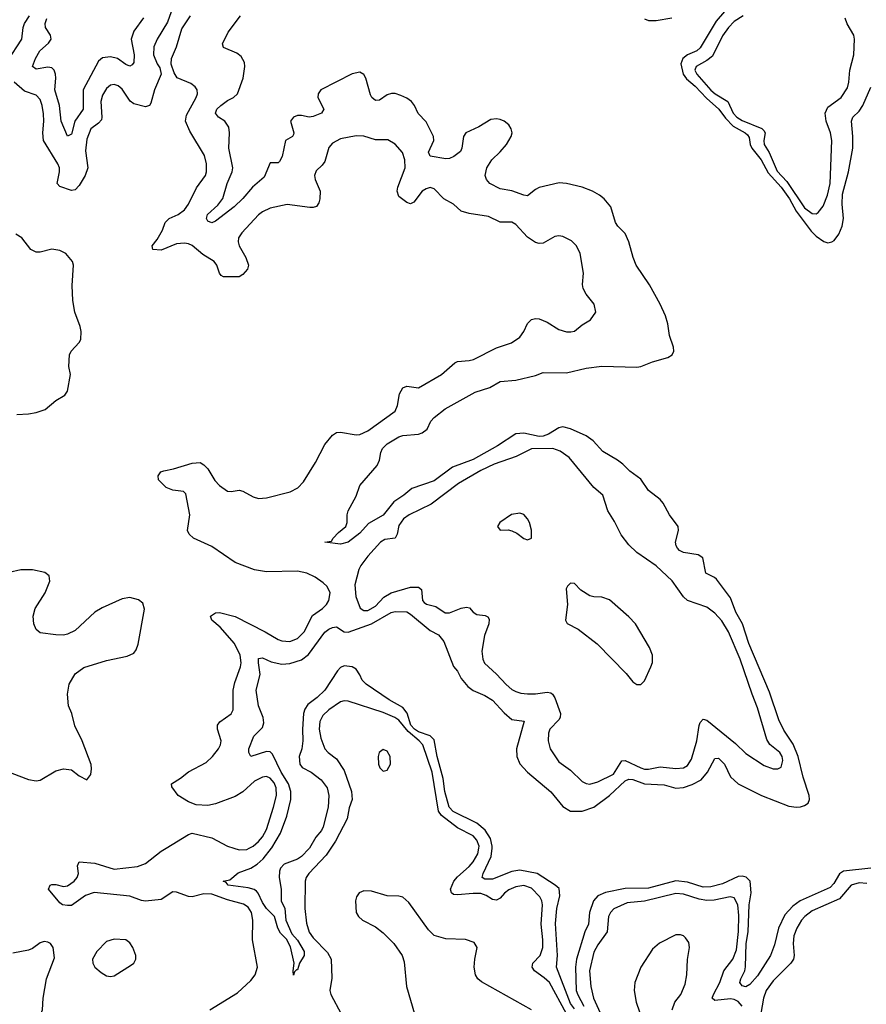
# Model space of a CAD drawing. Header units: inches. Extents: x 2001573 to 2220545, y 644482 to 846830.
# Tile 541 of 656: x 2094245 to 2098587, y 819199 to 824250. Entities that reach past the tile are written whole.
import ezdxf

# ---------------------------------------------------------------- set-up
doc = ezdxf.new("R2010")
doc.units = ezdxf.units.IN
doc.header["$MEASUREMENT"] = 0
doc.layers.add('C0891', color=7, linetype='Continuous')
doc.layers.add('C0892', color=7, linetype='Continuous')

msp = doc.modelspace()

# ---------------------------------------------------------------- linework, layer by layer
at = {"layer": 'C0891', "color": 5}
for points, elevation in [([(2095219.4, 819170), (2095361.7, 819258.3), (2095430, 819320.4), (2095452.2, 819350), (2095464.6, 819390), (2095439.3, 819530), (2095440.1, 819630), (2095433.1, 819670), (2095416.5, 819696.5), (2095392.3, 819712.3), (2095310, 819734.5), (2095230, 819764), (2095190, 819765.4), (2095130, 819751), (2095110, 819751.4), (2095050, 819774), (2095030, 819776), (2094970, 819736.2), (2094890, 819728.7), (2094870, 819731.4), (2094810, 819754.4), (2094627.5, 819772.5), (2094583.3, 819756.7), (2094510, 819706.1), (2094490, 819704.9), (2094464.7, 819710), (2094450, 819719.8), (2094392.7, 819790), (2094401.2, 819810), (2094410, 819813.4), (2094430, 819814), (2094470, 819802.7), (2094490, 819806.5), (2094524, 819830), (2094540.5, 819850), (2094546.6, 819870), (2094541.6, 819910), (2094549.7, 819930.3), (2094630, 819922.6), (2094730, 819892.6), (2094850, 819905.1), (2094890, 819920.8), (2094970, 819984.3), (2094995.5, 820000)], 280), ([(2095731.5, 820000), (2095730, 819997.4), (2095690, 819957.4), (2095670, 819943.5), (2095601.7, 819918.3), (2095582.7, 819897.3), (2095577.4, 819882.6), (2095575.8, 819850), (2095586.8, 819790), (2095585.7, 819730), (2095604.7, 819690), (2095610.2, 819630), (2095640.1, 819560.1), (2095670, 819527.6), (2095704.7, 819470), (2095704.2, 819450), (2095679.3, 819410), (2095670, 819375.3), (2095664.7, 819375.3), (2095655.3, 819364.7), (2095650, 819349.2), (2095647, 819370), (2095653.2, 819410), (2095633.8, 819493.8), (2095613.1, 819533.1), (2095583.4, 819563.4), (2095568.9, 819588.9), (2095551.3, 819650), (2095510, 819689.8), (2095490, 819721), (2095468.7, 819768.7), (2095460.1, 819780.1), (2095447.1, 819787.2), (2095416.8, 819796.8), (2095314, 819810), (2095304.1, 819824.1), (2095289.2, 819830), (2095322, 819838), (2095366.1, 819873.9), (2095430, 819897.8), (2095462.6, 819917.4), (2095494.1, 819945.9), (2095535.9, 820000)], 260), ([(2095343.7, 820000), (2095370, 819991.6), (2095410, 819993.7), (2095422.6, 820000)], 280), ([(2095840.9, 820000), (2095816.7, 819963.3), (2095727.8, 819870), (2095714.7, 819850), (2095709.6, 819830), (2095706.9, 819690), (2095715.4, 819615.4), (2095730, 819569.2), (2095750, 819539.1), (2095824, 819464), (2095843, 819430), (2095846.4, 819333.6), (2095836.5, 819270), (2095840.3, 819250), (2095894, 819150)], 280), ([(2097049.7, 819149.7), (2096962, 819310), (2096935.2, 819335.2), (2096885.5, 819370), (2096872.7, 819390), (2096877.3, 819410), (2096914.2, 819450), (2096928, 819490), (2096928.5, 819530), (2096920.4, 819610), (2096926.1, 819710), (2096922.6, 819730), (2096912.5, 819750), (2096870, 819794.3), (2096830, 819808.2), (2096790, 819802), (2096753.6, 819786.4), (2096730.8, 819769.2), (2096710, 819744.1), (2096690, 819732.4), (2096670, 819736.9), (2096637.4, 819757.4), (2096610, 819767), (2096570, 819767.7), (2096490, 819759.6), (2096470, 819761.7), (2096459.3, 819770), (2096454.2, 819790), (2096470.9, 819830), (2096490, 819853.5), (2096550, 819905.8), (2096570.8, 819930), (2096595.4, 819970), (2096599.5, 820000)], 280), ([(2097090, 819174.9), (2097070, 819203.4), (2096998.7, 819390), (2097004, 819450), (2096993.5, 819613.5), (2097000.6, 819690), (2097015.2, 819755.2), (2097012.1, 819792.1), (2096992.2, 819810), (2096898.5, 819870), (2096810, 819886.9), (2096770, 819880.6), (2096670, 819841), (2096630, 819841), (2096617.6, 819850), (2096621.7, 819870), (2096662.4, 819957.6), (2096667.7, 820000)], 260), ([(2098610, 819897.6), (2098470, 819882.5), (2098450, 819868), (2098421, 819819), (2098402.2, 819797.8), (2098247.9, 819730), (2098210, 819702.5), (2098170, 819658.6), (2098137.1, 819590), (2098116.4, 819503.6), (2098096.6, 819450), (2098030, 819344.3), (2097990, 819301.2), (2097970, 819288.4), (2097950, 819293.3), (2097938.2, 819310), (2097943.2, 819330), (2097964.2, 819370), (2097968.3, 819391.7), (2097971, 819510), (2097981.4, 819570), (2097987.3, 819710), (2097996.6, 819770), (2097991.4, 819830), (2097971.8, 819851.8), (2097950, 819857), (2097930, 819855.3), (2097850, 819816.8), (2097790, 819801), (2097750, 819800.3), (2097670, 819824.9), (2097610, 819831.5), (2097470, 819794.9), (2097350, 819792.6), (2097250, 819771.9), (2097210, 819755), (2097187.2, 819730), (2097166.9, 819670), (2097162.2, 819610), (2097142.9, 819570), (2097101.2, 819430), (2097095.8, 819390), (2097099.9, 819270), (2097107.1, 819247.1), (2097138.1, 819190)], 260), ([(2098590, 819818.4), (2098550, 819822.2), (2098510.2, 819810), (2098450, 819740.1), (2098310, 819678.3), (2098271.6, 819650), (2098254.6, 819630), (2098230.8, 819590), (2098215.4, 819550), (2098211.6, 819510), (2098217.5, 819450), (2098213.4, 819430), (2098199.8, 819410), (2098110, 819318.5), (2098073.3, 819270), (2098060.1, 819230), (2098037.1, 819102.9)], 280), ([(2096870, 819170.5), (2096613.8, 819313.8), (2096595, 819330), (2096583.2, 819350), (2096576.5, 819390), (2096579.1, 819430), (2096591.3, 819490), (2096575.3, 819515.3), (2096530.8, 819530.8), (2096430, 819535), (2096371.1, 819551.1), (2096341.2, 819581.2), (2096241.3, 819721.3), (2096210, 819747.8), (2096190, 819754), (2096130, 819755.4), (2096050, 819779.1), (2096010, 819780.5), (2095986.4, 819770), (2095972.2, 819750), (2095967.8, 819730), (2095970.3, 819670), (2095982, 819650), (2096003, 819630), (2096070, 819597), (2096110, 819565.7), (2096163.1, 819510), (2096206.5, 819450), (2096217.4, 819417.4), (2096228.6, 819290), (2096270.2, 819150)], 320), ([(2097949.9, 819190), (2097930, 819213.8), (2097910, 819224.3), (2097890, 819226.9), (2097810, 819218.9), (2097797.2, 819230), (2097803.2, 819250), (2097836.1, 819310), (2097857.3, 819370), (2097902.9, 819430), (2097920.9, 819479.1), (2097932.5, 819572.5), (2097933.7, 819653.7), (2097928.9, 819708.9), (2097910, 819744.5), (2097889.8, 819749.8), (2097806.4, 819733.6), (2097770, 819731), (2097730, 819739), (2097650, 819764.5), (2097610, 819767), (2097450, 819728.8), (2097360.9, 819719.1), (2097291.7, 819688.2), (2097274.6, 819670), (2097265.8, 819650), (2097258.4, 819570), (2097210, 819504.6), (2097190, 819466.2), (2097167.6, 819370), (2097175, 819290), (2097187.8, 819230), (2097230, 819136.8)], 280), ([(2097590.9, 819170), (2097605, 819210), (2097635.9, 819250), (2097657.6, 819302.4), (2097666.7, 819350), (2097670.5, 819429.5), (2097680.3, 819490), (2097676.5, 819516.5), (2097660.6, 819540.6), (2097650, 819549.8), (2097634.6, 819554.6), (2097610, 819555), (2097527.1, 819512.9), (2097490, 819481.7), (2097431.3, 819390), (2097400.2, 819310), (2097396.8, 819270), (2097407.1, 819210), (2097461.4, 819050)], 320), ([(2094167.1, 818952.9), (2094261.6, 819030), (2094353, 819150), (2094361.3, 819170), (2094365.1, 819230), (2094382.6, 819330), (2094423.1, 819436.9), (2094417.2, 819490), (2094403.5, 819510), (2094390, 819518.4), (2094370, 819520.7), (2094350, 819514.6), (2094310, 819485.3), (2094290, 819477.2), (2094210, 819460.9)], 320)]:
    msp.add_lwpolyline(points, dxfattribs=dict(at, elevation=elevation))
at = {"layer": 'C0891', "color": 5, "elevation": 320}
msp.add_lwpolyline([(2094730, 819533.1), (2094690, 819521.1), (2094640.5, 819470), (2094619.1, 819430), (2094620.7, 819410), (2094630.7, 819390), (2094662.5, 819362.5), (2094690, 819344.9), (2094710, 819341.3), (2094730, 819345.3), (2094818.6, 819401.4), (2094829.6, 819410.4), (2094840.9, 819430), (2094840.7, 819450), (2094826, 819490), (2094810, 819513.6), (2094789.7, 819529.7)], close=True, dxfattribs=at)
at = {"layer": 'C0892', "color": 5}
for points, elevation in [([(2097892.3, 824330), (2097817.9, 824242), (2097735.4, 824104.6), (2097717.6, 824090), (2097670, 824068.6), (2097645.7, 824050), (2097635.9, 824024.1), (2097647.2, 823970), (2097665.7, 823945.7), (2097710, 823909.2), (2097766.8, 823846.8), (2097830.6, 823790.6), (2097864.5, 823744.5), (2097904, 823704), (2097965.7, 823670), (2097978.3, 823658.3), (2097985.9, 823645.9), (2097991.7, 823610), (2098000.8, 823590), (2098048.6, 823530), (2098083.9, 823463.9), (2098150.2, 823390.2), (2098192.8, 823330), (2098228, 823268), (2098305.2, 823165.2), (2098330, 823139.2), (2098370, 823112), (2098390, 823104.8), (2098410, 823109.4), (2098422.2, 823117.8), (2098447.2, 823150), (2098464.3, 823190), (2098471.1, 823230), (2098463.5, 823303.5), (2098465.8, 823354.2), (2098496.3, 823470), (2098518.4, 823590), (2098518.8, 823650), (2098511.3, 823730), (2098518.7, 823750), (2098550, 823780.9), (2098570, 823809.5), (2098610, 823902.8)], 260), ([(2094182.4, 824037.6), (2094256.5, 824150), (2094262.5, 824210), (2094269.3, 824230), (2094295.4, 824270)], 280), ([(2095021.2, 824290), (2095002.8, 824237.2), (2094949.4, 824150), (2094932.8, 824110), (2094931.3, 824070), (2094950, 824023), (2094963.6, 824003.6), (2094970.7, 823970), (2094936.5, 823890), (2094918.3, 823821.6), (2094910, 823809.8), (2094890, 823803.2), (2094830, 823818), (2094811.5, 823831.5), (2094770, 823893.2), (2094750, 823909.8), (2094730, 823917.1), (2094710, 823913.6), (2094690, 823896.8), (2094670, 823863), (2094660.7, 823830), (2094666.8, 823750), (2094663.7, 823736.3), (2094650, 823718.3), (2094609.7, 823690.3), (2094590, 823636.9), (2094583.1, 823576.9), (2094594.5, 823490), (2094581.1, 823450), (2094550, 823398.6), (2094530, 823376.8), (2094510, 823373.2), (2094450, 823393.8), (2094438, 823410), (2094449.9, 823470), (2094449.3, 823490), (2094441.1, 823510), (2094367.5, 823630), (2094362.9, 823670), (2094368.3, 823730), (2094366.3, 823766.3), (2094360.1, 823810), (2094350, 823840.4), (2094330, 823862.6), (2094270, 823883.8), (2094217, 823930)], 280), ([(2094880.8, 824259.2), (2094830.8, 824190), (2094816.4, 824150), (2094832.6, 824070), (2094830, 824029.5), (2094822.4, 824017.6), (2094810, 824011.7), (2094790, 824020.2), (2094746.8, 824050), (2094710, 824059.5), (2094670, 824054.8), (2094650, 824037.3), (2094569.7, 823890), (2094570.1, 823790), (2094527.3, 823730), (2094510, 823662.6), (2094490, 823652.3), (2094456.9, 823730), (2094449.4, 823810), (2094425.6, 823890), (2094429.9, 823950), (2094429, 823970), (2094421.9, 823990), (2094410, 824001.9), (2094390, 824006.6), (2094330, 823995.3), (2094310.9, 824010), (2094325.3, 824050), (2094347.7, 824090), (2094392.1, 824130), (2094406.8, 824150), (2094403.4, 824170), (2094376.9, 824210), (2094376.1, 824230), (2094384, 824256)], 260), ([(2095422.6, 820000), (2095442.7, 820010), (2095470, 820033.4), (2095490, 820057.9), (2095510, 820095), (2095547.6, 820210), (2095561.6, 820270), (2095560.9, 820310), (2095550, 820335.8), (2095530, 820359.5), (2095510, 820367.9), (2095490, 820364.9), (2095450, 820343.6), (2095390, 820289.4), (2095350, 820264.3), (2095250, 820227.2), (2095210, 820218.3), (2095150, 820222.4), (2095110, 820237.3), (2095057.7, 820270), (2095026, 820314), (2095024, 820330), (2095070, 820359), (2095110, 820391.2), (2095200.8, 820439.2), (2095234.4, 820470), (2095264.3, 820510), (2095274.9, 820530), (2095278, 820550), (2095258.7, 820610), (2095258.9, 820630), (2095272.3, 820647.7), (2095330, 820688.3), (2095340.6, 820710), (2095340.2, 820810), (2095348.9, 820850), (2095378, 820930), (2095380.7, 820950), (2095375.2, 820990), (2095346.7, 821050), (2095272.9, 821132.9), (2095231, 821170), (2095224.4, 821190), (2095250, 821206.9), (2095270, 821209.3), (2095350, 821187.4), (2095504.7, 821110), (2095570, 821070.2), (2095590, 821063.5), (2095630, 821059.8), (2095670, 821075.4), (2095704.6, 821110), (2095746.1, 821193.9), (2095798.2, 821230), (2095817.8, 821250), (2095830.6, 821270), (2095837.1, 821310), (2095821.7, 821341.7), (2095801.1, 821361), (2095761.1, 821390), (2095718, 821410), (2095670, 821421), (2095510, 821417.4), (2095450, 821428.4), (2095350, 821464.5), (2095230, 821547.2), (2095136.2, 821590), (2095113.6, 821610), (2095106.3, 821630), (2095118.4, 821710), (2095097.7, 821817.7), (2095085.2, 821830), (2095030, 821836.8), (2094996.3, 821850), (2094956.2, 821890), (2094954.5, 821910), (2094969.3, 821930), (2094984.1, 821935.9), (2095034.6, 821945.4), (2095130, 821975.3), (2095170, 821977.6), (2095190, 821966.5), (2095210, 821945.5), (2095246.6, 821886.6), (2095270, 821859.5), (2095310, 821831.8), (2095330, 821830.3), (2095370, 821837), (2095390, 821831.8), (2095441.9, 821801.9), (2095470, 821794.3), (2095510, 821797.3), (2095632.5, 821827.5), (2095671.8, 821848.2), (2095701.2, 821878.8), (2095762.4, 821977.6), (2095809.9, 822070), (2095850, 822117.6), (2095870, 822132), (2095890, 822133.8), (2095970, 822120.1), (2095990, 822122.3), (2096030, 822141.1), (2096170, 822241.7), (2096182.2, 822270), (2096192.7, 822330), (2096210, 822361.1), (2096230, 822370.2), (2096290, 822360.7), (2096408.2, 822430), (2096477.6, 822490), (2096490, 822495.6), (2096550, 822500.6), (2096573.3, 822506.7), (2096690, 822565.8), (2096768.1, 822591.9), (2096810, 822621.1), (2096830.9, 822650), (2096850, 822690.4), (2096870, 822711.6), (2096890, 822717.7), (2096910, 822715.6), (2096950, 822698.3), (2097010, 822660.2), (2097050, 822649), (2097071, 822649), (2097090, 822652.4), (2097130, 822683.8), (2097173.2, 822710), (2097199.3, 822750), (2097192, 822790), (2097150, 822841.2), (2097135.1, 822870), (2097132, 822892), (2097136.4, 822950), (2097120.3, 823050), (2097101.1, 823090), (2097075.7, 823115.7), (2097030, 823137.4), (2097010, 823140.5), (2096990, 823137.4), (2096930, 823103.5), (2096910, 823101), (2096890, 823106.2), (2096850, 823133.3), (2096790, 823198.5), (2096770, 823211.9), (2096710, 823210.9), (2096650, 823240.3), (2096550, 823255.5), (2096510, 823267.4), (2096470, 823302.6), (2096419.6, 823330), (2096370, 823382.6), (2096350, 823388.5), (2096330, 823382.8), (2096310, 823369.8), (2096266, 823314), (2096250, 823305.3), (2096230, 823311.9), (2096190, 823342.3), (2096181, 823370), (2096184.4, 823390), (2096221.4, 823490), (2096220.6, 823530), (2096207.6, 823567.6), (2096170.6, 823610.6), (2096133.9, 823633.9), (2096070, 823634), (2096010, 823652.6), (2095970, 823653.3), (2095890, 823638.4), (2095850, 823616.4), (2095830, 823593.6), (2095810, 823522), (2095796.8, 823503.2), (2095765.6, 823474.4), (2095757.8, 823450), (2095761.3, 823430), (2095785.6, 823370), (2095784.2, 823330), (2095779.1, 823310), (2095768, 823292), (2095750, 823285.8), (2095733.2, 823286.8), (2095617.5, 823302.5), (2095530, 823282.4), (2095490, 823263.8), (2095470, 823248.9), (2095383.7, 823156.3), (2095367.7, 823130), (2095365.3, 823110), (2095370, 823089.1), (2095405.5, 823030), (2095418.4, 822990), (2095413.4, 822970), (2095390, 822943.4), (2095370, 822930.6), (2095290.8, 822930.8), (2095277.8, 822937.8), (2095269.1, 822949.1), (2095256.5, 822990), (2095242.2, 823010), (2095185, 823045), (2095130, 823090.7), (2095110, 823099.4), (2095090, 823103.4), (2095050, 823100.2), (2094970, 823067.8), (2094928, 823070), (2094924.5, 823090), (2094950, 823122.2), (2094977.7, 823170), (2094991.6, 823210), (2095010.9, 823229.1), (2095057.6, 823250), (2095090, 823274.7), (2095110, 823303.1), (2095152.6, 823387.4), (2095198, 823450), (2095203.9, 823470), (2095203.1, 823510), (2095193.4, 823553.4), (2095117.4, 823677.4), (2095094.7, 823730), (2095100.2, 823759.8), (2095150.8, 823850), (2095156.4, 823870), (2095154.7, 823890), (2095145.4, 823905.4), (2095122.5, 823922.5), (2095052.3, 823952.3), (2095037, 823977), (2095021.6, 824021.6), (2095023.6, 824050), (2095048.8, 824111.2), (2095077.4, 824202.6), (2095121.5, 824270)], 280), ([(2095535.9, 820000), (2095537.7, 820002.3), (2095583.4, 820076.6), (2095615.5, 820164.5), (2095636.5, 820250), (2095636.3, 820290), (2095623.1, 820330), (2095585.3, 820390), (2095541.9, 820481.9), (2095530, 820493.3), (2095510, 820495.7), (2095430, 820469.8), (2095419.7, 820490), (2095420.7, 820510), (2095445.4, 820574.6), (2095490, 820618.9), (2095497.5, 820642.5), (2095493.1, 820670), (2095470.6, 820730), (2095458.7, 820810), (2095479, 820890), (2095469.3, 820950), (2095470, 820973.4), (2095490, 820976.1), (2095535.2, 820955.2), (2095590, 820944), (2095630, 820946.6), (2095690, 820965.4), (2095726.1, 820993.9), (2095810, 821107.4), (2095830, 821123.7), (2095850, 821132.5), (2095870, 821135.3), (2095909.7, 821109.7), (2095930, 821108), (2096050.1, 821149.9), (2096150, 821209.3), (2096170, 821214.3), (2096230, 821211.6), (2096250, 821200.3), (2096350, 821116.3), (2096393.9, 821093.9), (2096420.7, 821060.7), (2096470, 820931.6), (2096490, 820907.4), (2096510.1, 820870), (2096543.3, 820830), (2096570, 820808), (2096630, 820783.4), (2096670, 820758.2), (2096730, 820693.4), (2096770, 820660.4), (2096832.1, 820652.1), (2096792.6, 820510), (2096794.5, 820470), (2096810, 820432.6), (2096850, 820389.2), (2096968.8, 820288.8), (2097030, 820212.9), (2097070, 820189.4), (2097130, 820189.5), (2097190, 820210.1), (2097270, 820270.1), (2097350, 820344.5), (2097370, 820354.1), (2097390, 820351.9), (2097450, 820330.1), (2097550, 820325.3), (2097610, 820307.7), (2097650, 820311.6), (2097694, 820326), (2097740.2, 820350), (2097772.5, 820390), (2097810, 820459), (2097830, 820461.6), (2097860.1, 820430), (2097890, 820365.2), (2097930, 820329.2), (2098050.1, 820270.1), (2098190, 820215.6), (2098230, 820210.2), (2098250, 820212.1), (2098270, 820218.4), (2098289, 820231), (2098296.2, 820250), (2098293.6, 820270), (2098263.6, 820363.6), (2098237.2, 820470), (2098213, 820533), (2098164.3, 820604.3), (2098138.2, 820658.2), (2098090, 820800.7), (2097984.3, 821050), (2097951.6, 821150), (2097918.4, 821210), (2097890, 821283.7), (2097819.5, 821379.5), (2097809, 821389), (2097764.4, 821410), (2097748, 821490), (2097724.5, 821504.5), (2097650, 821516), (2097630, 821526.9), (2097619.6, 821539.6), (2097612.4, 821550), (2097608.7, 821570), (2097624.4, 821630), (2097622.2, 821650), (2097577.7, 821710), (2097545.1, 821770), (2097530, 821787.8), (2097470, 821834.3), (2097430, 821892.1), (2097374.1, 821934.1), (2097338.4, 821970), (2097311.5, 821990), (2097235.4, 822035.4), (2097185.9, 822090), (2097150, 822115.1), (2097070, 822150.7), (2097030, 822161.8), (2097010, 822155.4), (2096957, 822123), (2096930, 822112.9), (2096910, 822111.9), (2096830, 822128.3), (2096790, 822126.1), (2096696.2, 822063.8), (2096570, 821993.4), (2096465.4, 821954.6), (2096370, 821884.5), (2096255.5, 821844.5), (2096214.6, 821810), (2096163.3, 821776.6), (2096110, 821708.7), (2096034.1, 821665.9), (2095990, 821616.4), (2095930, 821569.7), (2095890, 821559.7), (2095809.2, 821570), (2095844.7, 821575.3), (2095852.7, 821590), (2095880.6, 821619.4), (2095917, 821650), (2095924.5, 821670), (2095924.5, 821710), (2095929.5, 821730), (2095970, 821806), (2095990, 821861), (2096077.7, 821962.3), (2096089.8, 821990.2), (2096096.8, 822030), (2096105.4, 822050), (2096130, 822074), (2096190, 822109.4), (2096210, 822115.9), (2096290, 822124.4), (2096310, 822131.1), (2096334.5, 822150), (2096354, 822190), (2096370, 822208.7), (2096426.7, 822253.3), (2096581.8, 822338.2), (2096656.6, 822363.4), (2096710, 822393.7), (2096790, 822400.9), (2096890, 822425.2), (2096930, 822439.7), (2097050, 822439), (2097150, 822462.6), (2097230, 822473.1), (2097410, 822466.5), (2097430, 822470.3), (2097490, 822495.3), (2097570, 822516.4), (2097591.8, 822530), (2097599.6, 822550), (2097598.7, 822570), (2097578.7, 822630), (2097569.6, 822690), (2097556.9, 822730), (2097529.7, 822790), (2097475.1, 822890), (2097407, 822990), (2097390.7, 823030), (2097369.8, 823109.8), (2097350, 823152.7), (2097312.7, 823190), (2097300.7, 823210), (2097277, 823290), (2097243.6, 823330), (2097218.7, 823350), (2097183.6, 823370), (2097129.2, 823390.8), (2097050, 823409.8), (2097012.1, 823412.1), (2096910, 823388.1), (2096890, 823379.3), (2096850, 823346.6), (2096830, 823349.8), (2096770, 823372.4), (2096710, 823382), (2096655.8, 823410), (2096639.7, 823430), (2096633.1, 823450), (2096641.8, 823490), (2096667.4, 823530), (2096710, 823571.4), (2096741.2, 823610), (2096765.8, 823650), (2096771.4, 823670), (2096766.4, 823690), (2096753.5, 823710), (2096730, 823728.5), (2096710, 823737.6), (2096690, 823741.5), (2096662.2, 823737.8), (2096599.4, 823700.6), (2096532.7, 823670), (2096521.6, 823650), (2096512.8, 823590), (2096506.1, 823573.9), (2096472.3, 823547.7), (2096450, 823537.5), (2096430, 823535.2), (2096349.9, 823549.9), (2096342, 823570), (2096369.9, 823630), (2096367.9, 823650), (2096330, 823726), (2096288.3, 823768.3), (2096269.3, 823809.3), (2096254.2, 823830), (2096230, 823847.7), (2096200.2, 823860.2), (2096170, 823870.7), (2096151.5, 823871.5), (2096130, 823864.6), (2096090, 823836.2), (2096070, 823834.4), (2096050.5, 823850.5), (2096043.6, 823863.6), (2096019.5, 823950), (2096010, 823968.4), (2095990, 823979.9), (2095950, 823972.1), (2095790.1, 823889.9), (2095776.2, 823870), (2095774.7, 823850), (2095805.2, 823790), (2095792.9, 823770), (2095750, 823752.3), (2095730, 823749.2), (2095690, 823757.7), (2095670, 823757.5), (2095650, 823749.7), (2095633.6, 823730), (2095651.8, 823670), (2095650, 823661.2), (2095644.4, 823650), (2095608.1, 823630), (2095592, 823548), (2095578, 823522), (2095570, 823515.3), (2095530, 823515.1), (2095498.3, 823441.7), (2095439.1, 823390), (2095390, 823332.2), (2095345, 823290), (2095250, 823216), (2095230, 823207.3), (2095210, 823215.6), (2095203.5, 823230), (2095208.6, 823250), (2095261.5, 823298.5), (2095287.4, 823332.6), (2095309.1, 823410), (2095334.9, 823470), (2095339, 823490), (2095318.4, 823590), (2095321.9, 823670), (2095317.7, 823697.7), (2095297.7, 823730), (2095265.4, 823750), (2095249, 823770), (2095256.2, 823790), (2095275.8, 823810), (2095310, 823834.7), (2095342, 823850), (2095362.2, 823870), (2095391.7, 823950), (2095400.3, 824010), (2095398.7, 824030), (2095381.1, 824061.1), (2095357.9, 824077.9), (2095290, 824106.9), (2095285.7, 824125.7), (2095314.2, 824185.8), (2095378.3, 824270)], 260), ([(2097450, 824253.5), (2097470, 824246), (2097510, 824245.6), (2097590, 824258.9)], 260), ([(2097955.6, 824270), (2097910, 824239.6), (2097880.1, 824210), (2097850, 824166.5), (2097797.6, 824062.4), (2097770, 824040.1), (2097713.8, 824010), (2097707.4, 823990), (2097717.6, 823970), (2097790, 823888.6), (2097812.2, 823870), (2097877.5, 823830), (2097904.9, 823770), (2097923.4, 823750), (2097950, 823732.9), (2098051.7, 823691.7), (2098062, 823682), (2098068.1, 823670), (2098061.4, 823630), (2098063.1, 823610), (2098088.5, 823568.5), (2098130, 823473.2), (2098179.9, 823419.9), (2098270, 823285.3), (2098310, 823256.3), (2098330, 823254.4), (2098339.7, 823260.3), (2098366.3, 823293.7), (2098388.7, 823350), (2098401.3, 823410), (2098409.8, 823630.2), (2098402.9, 823670), (2098381.6, 823730), (2098376.8, 823770), (2098390, 823800.2), (2098457.6, 823850), (2098490, 823899.3), (2098497.5, 823930), (2098502.3, 823990), (2098522.9, 824070), (2098526.4, 824150), (2098523.5, 824170), (2098488.4, 824228.4), (2098478.2, 824258.2)], 280), ([(2094230, 822224.6), (2094290, 822227.2), (2094330, 822234.4), (2094376, 822250), (2094430, 822296.3), (2094476.3, 822323.7), (2094490, 822344.7), (2094505.1, 822430), (2094496.8, 822470), (2094499.7, 822530), (2094509.6, 822550), (2094550, 822593.4), (2094557.7, 822610), (2094559.7, 822650), (2094555.9, 822675.9), (2094528.5, 822750), (2094517.6, 822810), (2094514, 822886), (2094521.6, 822990), (2094515.6, 823010), (2094482.4, 823050), (2094450, 823065.6), (2094410, 823072.4), (2094350, 823057.1), (2094330, 823056.6), (2094302.8, 823070), (2094256, 823130), (2094225.3, 823150)], 320), ([(2094204.7, 820384.7), (2094290, 820352.2), (2094330, 820345.2), (2094350, 820349.1), (2094430, 820397.2), (2094470, 820407.3), (2094510, 820401.7), (2094550, 820370.4), (2094590, 820350.7), (2094610, 820378), (2094613.7, 820406.3), (2094611.1, 820428.9), (2094564.7, 820550), (2094527.1, 820627.1), (2094511.9, 820690), (2094495.8, 820730), (2094489.8, 820790), (2094499.3, 820840.7), (2094530, 820894), (2094573.9, 820926.1), (2094690, 820962), (2094796.1, 820983.9), (2094830, 821000.7), (2094842.3, 821017.7), (2094853.1, 821046.9), (2094885.3, 821225.3), (2094877.1, 821257.1), (2094854.3, 821274.3), (2094810, 821285.1), (2094770, 821279.7), (2094667.8, 821232.3), (2094630.6, 821210), (2094530, 821117), (2094490, 821097), (2094470, 821092), (2094430, 821094), (2094350, 821105.1), (2094330, 821120.7), (2094317.7, 821150), (2094314, 821190), (2094323.5, 821230), (2094375.1, 821310), (2094398.9, 821370), (2094396.3, 821396.3), (2094374.6, 821414.6), (2094310, 821427.9), (2094250, 821427.4), (2094130, 821400.9)], 320), ([(2096667.7, 820000), (2096668.9, 820010), (2096660, 820050), (2096631.8, 820091.8), (2096590, 820128.8), (2096468, 820188), (2096447, 820210), (2096425.7, 820290), (2096416.5, 820356.5), (2096386.2, 820470), (2096370, 820555.3), (2096350, 820576.4), (2096290, 820596.1), (2096269.3, 820610), (2096251.5, 820630), (2096232, 820692), (2096210, 820721.8), (2096140.5, 820760.5), (2096021.5, 820841.5), (2096001.6, 820861.6), (2095990, 820888.4), (2095970, 820917.4), (2095949.6, 820930), (2095910, 820935.8), (2095890, 820926), (2095875.8, 820910), (2095810, 820811.1), (2095770, 820773.4), (2095722.5, 820737.5), (2095707.7, 820712.3), (2095701, 820690), (2095695.1, 820610), (2095697.5, 820550), (2095692, 820510), (2095679.2, 820470), (2095681, 820430), (2095694, 820414), (2095739.3, 820390), (2095791.7, 820350), (2095821.7, 820310), (2095831.2, 820270), (2095826.5, 820210), (2095802.3, 820110), (2095793.6, 820090), (2095764.2, 820055.8), (2095731.5, 820000)], 260), ([(2096599.5, 820000), (2096600.8, 820010), (2096590, 820040.3), (2096570, 820063.4), (2096490, 820103.9), (2096408.1, 820168.1), (2096393.4, 820190), (2096360.8, 820390), (2096312, 820530), (2096294.7, 820550), (2096237.5, 820597.5), (2096190, 820655.8), (2096169.4, 820669.4), (2096110, 820696), (2095930, 820754.2), (2095910, 820755.8), (2095890, 820749.8), (2095830, 820709.1), (2095800.2, 820679.8), (2095784.7, 820650), (2095780.9, 820610), (2095790, 820564.4), (2095810.1, 820510.1), (2095827.8, 820490), (2095870, 820458.2), (2095910, 820399.1), (2095947.1, 820290), (2095950.1, 820250), (2095934, 820206), (2095925.1, 820150), (2095864.4, 820035.6), (2095840.9, 820000)], 280), ([(2094995.5, 820000), (2095110, 820070.3), (2095130, 820076.9), (2095230, 820053.4), (2095310.6, 820010.6), (2095343.7, 820000)], 280)]:
    msp.add_lwpolyline(points, dxfattribs=dict(at, elevation=elevation))
for points, elevation in [([(2096979.3, 822050), (2096870, 822048.5), (2096790.6, 822009.4), (2096678, 821970), (2096610, 821936.9), (2096495.9, 821870), (2096354.7, 821765.3), (2096243.2, 821710), (2096213.2, 821690), (2096190, 821655.3), (2096181.2, 821610), (2096170.2, 821590), (2096117.3, 821582.7), (2096095.6, 821570), (2096030, 821498), (2095995, 821450), (2095985, 821430), (2095963.2, 821350), (2095969.2, 821290.8), (2095991.3, 821231.3), (2096010, 821219), (2096030, 821219.2), (2096070, 821240.4), (2096113.3, 821286.7), (2096149.7, 821310), (2096250, 821338), (2096290, 821339.4), (2096306.3, 821326.3), (2096310.2, 821270.2), (2096320, 821260), (2096331.5, 821251.5), (2096379.2, 821239.2), (2096427.8, 821207.8), (2096450, 821207.5), (2096510, 821231.3), (2096536.4, 821236.4), (2096552, 821232), (2096571.1, 821211.1), (2096590, 821199), (2096633.2, 821193.2), (2096646.6, 821186.6), (2096653.7, 821173.7), (2096651.2, 821151.2), (2096629.5, 821090), (2096615.8, 821010), (2096619.7, 820970), (2096628.2, 820948.2), (2096690, 820892.9), (2096739.4, 820839.4), (2096770, 820814.4), (2096790, 820804.2), (2096815.3, 820795.3), (2096850, 820791), (2096890, 820790.9), (2096950, 820799.4), (2096970, 820796.3), (2096977.6, 820790), (2096990, 820770.3), (2097019, 820690), (2097016.8, 820670), (2097010, 820657.7), (2096963.9, 820610), (2096956.5, 820590), (2096955.8, 820550), (2096965.3, 820510), (2097010, 820442.8), (2097070, 820399.2), (2097130, 820342.4), (2097150, 820332.1), (2097170, 820328.6), (2097210, 820340.2), (2097290, 820380.2), (2097332.6, 820447.4), (2097350, 820450.1), (2097430, 820411.2), (2097450, 820405.6), (2097470, 820404.8), (2097530, 820416.4), (2097610, 820407.7), (2097650, 820411.3), (2097670, 820424.7), (2097690, 820457), (2097717.7, 820550), (2097730.5, 820629.5), (2097736, 820644), (2097750, 820660.8), (2097770, 820656.5), (2097916.9, 820536.9), (2097970, 820485.5), (2098063.9, 820423.9), (2098110, 820407.2), (2098132.7, 820407.3), (2098150, 820414.9), (2098159.1, 820450), (2098155.4, 820470), (2098143.5, 820490), (2098092.1, 820532.1), (2098076.8, 820556.8), (2098030, 820719.7), (2098001.1, 820790), (2097940.4, 820970), (2097880.7, 821110), (2097846.4, 821166.4), (2097810, 821205.6), (2097770, 821235.6), (2097669.8, 821270), (2097650, 821289.8), (2097591.7, 821371.7), (2097510, 821447.6), (2097410, 821517.1), (2097370, 821556.1), (2097330, 821607.1), (2097296.1, 821676.1), (2097261.4, 821730), (2097236, 821810), (2097189.7, 821850), (2097064, 822004), (2097016.9, 822036.9)], 280), ([(2096810, 821718.9), (2096767.9, 821712.1), (2096706.8, 821670), (2096696, 821650), (2096710, 821631.3), (2096750, 821633.4), (2096770, 821627.2), (2096795.1, 821615.1), (2096830, 821588.2), (2096850, 821580.7), (2096869.2, 821590.8), (2096869.3, 821630.7), (2096860.5, 821670), (2096849.6, 821690), (2096830, 821711.3)], 320), ([(2097070, 821359), (2097055.5, 821344.5), (2097048.7, 821330), (2097054.4, 821250), (2097043.8, 821170), (2097052.4, 821152.4), (2097110, 821123.1), (2097207.2, 821047.2), (2097355.5, 820895.5), (2097390, 820853.4), (2097410, 820839.1), (2097430, 820839.1), (2097450, 820858.8), (2097482, 820930), (2097490, 820952), (2097491.1, 820990), (2097475.4, 821030), (2097404, 821150), (2097370, 821186.6), (2097270, 821273.1), (2097230, 821287.1), (2097190, 821288.3), (2097170, 821294.3), (2097123.1, 821323.1), (2097090, 821357.2)], 320), ([(2096110, 820506.6), (2096088.2, 820490), (2096083.6, 820470), (2096086, 820430), (2096091.9, 820411.9), (2096110, 820395.6), (2096130, 820399.5), (2096146.8, 820430), (2096145.7, 820470), (2096130, 820496.8)], 320)]:
    msp.add_lwpolyline(points, close=True, dxfattribs=dict(at, elevation=elevation))

doc.saveas('drawing.dxf')
